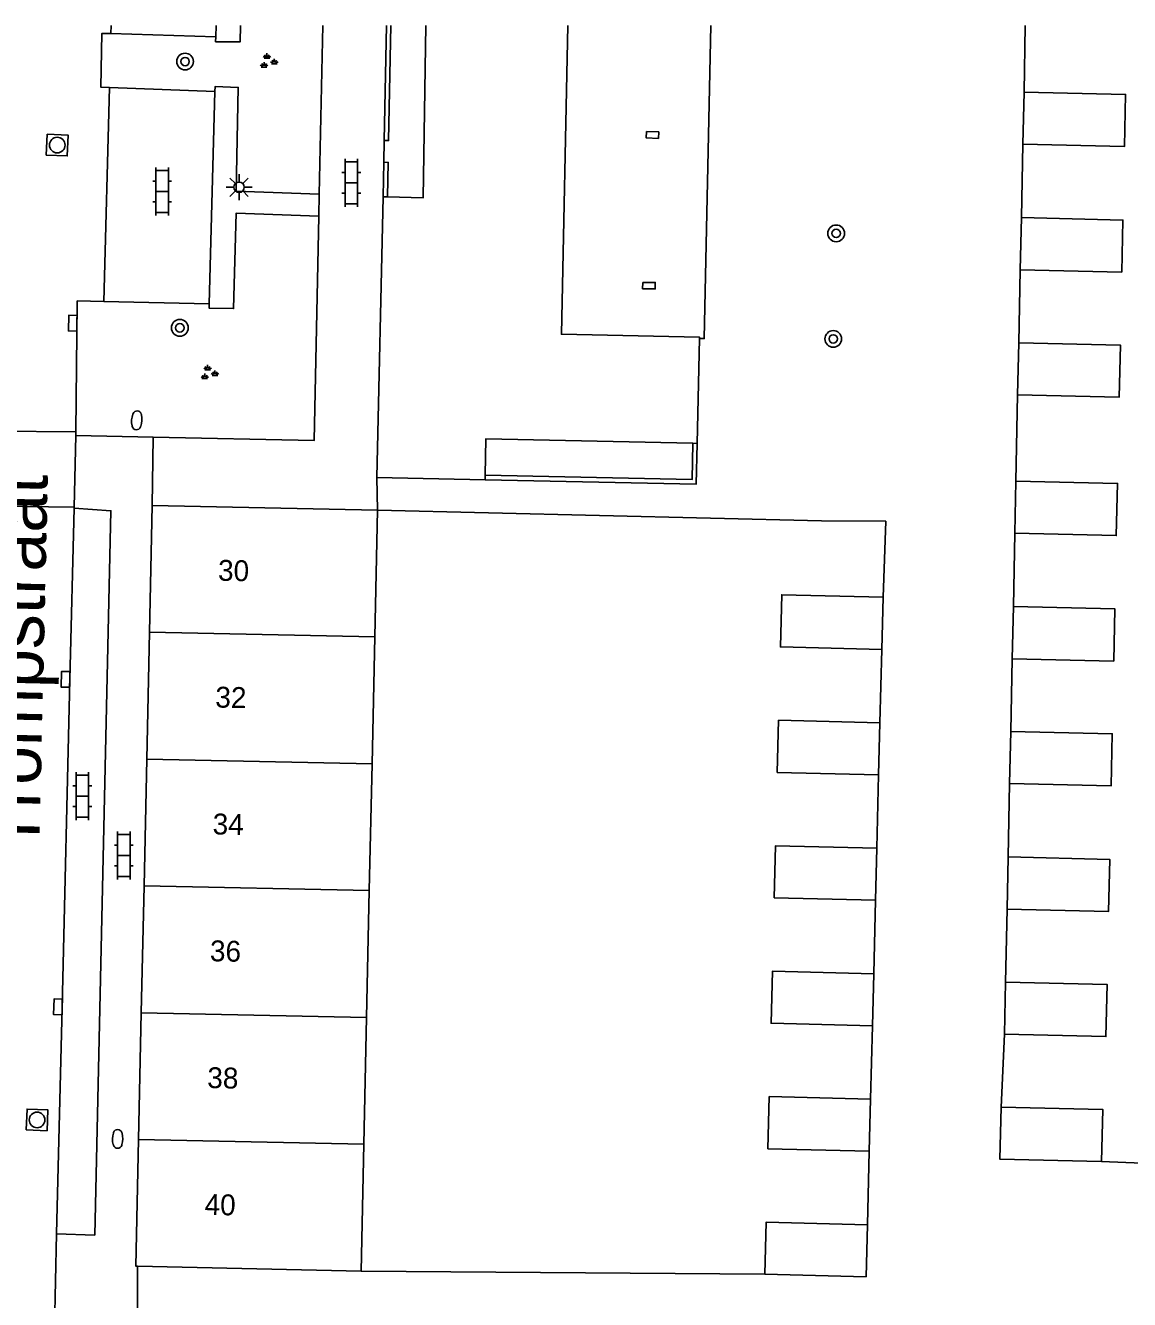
# Model space of a CAD drawing. Extents: x 132994 to 136000, y 393499 to 395512.
# Drawn here: x 133603.2 to 133656, y 395439 to 395500 of the extents above; entities that cross this region are included whole.
import ezdxf

# ---------------------------------------------------------------- set-up
doc = ezdxf.new("R2010")
doc.units = 0
for name, color, linetype in [('gg-afsc-erfafscheiding', 7, 'Continuous'), ('gg-afsc-hekwerk', 7, 'Continuous'), ('gg-afsc-muur', 7, 'Continuous'), ('gg-anno-huisnummerreeks BGT', 7, 'Continuous'), ('gg-anno-openbare ruimte label', 7, 'Continuous'), ('gg-bbg-bijgebouw', 7, 'Continuous'), ('gg-bbg-gedigitaliseerde bijgebouw', 7, 'Continuous'), ('gg-bbg-hoofdgebouw', 7, 'Continuous'), ('gg-bbg-onder overbouw', 7, 'Continuous'), ('gg-bbg-pand overbouw', 7, 'Continuous'), ('gg-bbg-pilaar onder overbouw', 7, 'Continuous'), ('gg-bbg-tussenscheiding', 7, 'Continuous'), ('gg-knt-verharding', 7, 'Continuous'), ('gg-knt-verharding nz', 7, 'Continuous'), ('gt-grn-weggrens', 7, 'Continuous'), ('gt-symb-boom', 7, 'Continuous'), ('gt-symb-brandkraan', 7, 'Continuous'), ('gt-symb-groenvak', 7, 'Continuous'), ('gt-symb-klinker verharding', 7, 'Continuous'), ('gt-symb-kolk', 7, 'Continuous'), ('gt-symb-lichtmast', 7, 'Continuous'), ('gt-symb-rioolschacht', 7, 'Continuous')]:
    doc.layers.add(name, color=color, linetype=linetype)

# ---------------------------------------------------------------- blocks, each defined once
blk = doc.blocks.new('gt0-BOOM')
at = {"layer": 'gt-symb-boom'}
for radius in [0.4, 0.2]:
    blk.add_circle((0, 0), radius, dxfattribs=at)
blk = doc.blocks.new('gt0-KL1')
at = {"layer": 'gt-symb-klinker verharding'}
for p, q in [((-1.15, 0.3), (1.15, 0.3)), ((-1, -0.3), (-1, 0.3)), ((-0.5, 0.3), (-0.5, 0.45)), ((0, -0.3), (0, 0.3)), ((0.5, 0.3), (0.5, 0.45)), ((1, -0.3), (1, 0.3)), ((-1.15, -0.3), (1.15, -0.3)), ((-0.5, -0.45), (-0.5, -0.3)), ((0.5, -0.45), (0.5, -0.3))]:
    blk.add_line(p, q, dxfattribs=at)
blk = doc.blocks.new('gt0-GRVAK')
at = {"layer": 'gt-symb-groenvak'}
for p, q in [((-0.11, 0.189), (-0.228, 0.24)), ((-0.182, 0.153), (0.088, 0.153)), ((-0.091, 0.211), (-0.156, 0.322)), ((-0.047, 0.214), (-0.047, 0.393)), ((-0.004, 0.211), (0.061, 0.322)), ((0.015, 0.189), (0.133, 0.24)), ((0.262, -0.052), (0.197, 0.059)), ((0.305, -0.049), (0.305, 0.13)), ((0.349, -0.052), (0.414, 0.059)), ((-0.245, -0.228), (-0.363, -0.177)), ((-0.318, -0.264), (-0.047, -0.264)), ((-0.226, -0.206), (-0.291, -0.095)), ((-0.183, -0.203), (-0.183, -0.024)), ((-0.139, -0.206), (-0.074, -0.095)), ((-0.12, -0.228), (-0.002, -0.177)), ((0.243, -0.074), (0.125, -0.023)), ((0.17, -0.11), (0.441, -0.11)), ((0.368, -0.074), (0.486, -0.023))]:
    blk.add_line(p, q, dxfattribs=at)
blk = doc.blocks.new('gt0-KOLK')
at = {"layer": 'gt-symb-kolk'}
blk.add_lwpolyline([(0, 0), (0.375, 0), (0.375, 0.4), (-0.375, 0.4), (-0.375, 0), (0, 0)], dxfattribs=at)
blk = doc.blocks.new('gt0-BR')
at = {"layer": 'gt-symb-brandkraan'}
for centre, radius, start, end in [((-0.244, 0), 0.206, 107.56694, 252.43307), ((0.599, -2.664), 3, 106.89205, 107.56694), ((0, -0.691), 0.938, 73.10799, 106.89205), ((-0.599, -2.664), 3, 72.43309, 73.10799), ((0.244, 0), 0.206, 287.56695, 72.43309), ((0.599, 2.664), 3, 252.43307, 253.10797), ((0, 0.691), 0.938, 253.10797, 286.89206), ((-0.599, 2.664), 3, 286.89206, 287.56695)]:
    blk.add_arc(centre, radius, start, end, dxfattribs=at)
blk = doc.blocks.new('gt0-RS')
at = {"layer": 'gt-symb-rioolschacht'}
blk.add_lwpolyline([(-0.5, -0.5), (0.5, -0.5), (0.5, 0.5), (-0.5, 0.5)], close=True, dxfattribs=at)
blk.add_circle((0, 0), 0.375, dxfattribs=at)
blk = doc.blocks.new('gt0-LMAST')
at = {"layer": 'gt-symb-lichtmast'}
for p, q in [((-0.005, 0.246), (-0.005, 0.621)), ((-0.182, 0.173), (-0.447, 0.438)), ((0.172, 0.173), (0.437, 0.438)), ((-0.255, -0.004), (-0.63, -0.004)), ((-0.182, -0.181), (-0.447, -0.446)), ((-0.005, -0.254), (-0.005, -0.629)), ((0.437, -0.446), (0.172, -0.181)), ((0.245, -0.004), (0.62, -0.004))]:
    blk.add_line(p, q, dxfattribs=at)
blk.add_circle((-0.005, -0.004), 0.25, dxfattribs=at)

msp = doc.modelspace()

# ---------------------------------------------------------------- linework, layer by layer
at = {"layer": 'gg-afsc-erfafscheiding'}
for p, q in [((133650.962, 395496.81), (133651.022, 395500)), ((133650.838, 395490.801), (133650.904, 395494.314)), ((133650.714, 395484.812), (133650.78, 395488.305)), ((133650.577, 395478.194), (133650.656, 395482.316)), ((133644.215, 395472.632), (133644.353, 395476.266)), ((133650.453, 395472.185), (133650.519, 395475.698)), ((133644.066, 395466.624), (133644.153, 395470.132)), ((133650.329, 395466.206), (133650.395, 395469.689)), ((133643.916, 395460.615), (133644.003, 395464.124)), ((133650.205, 395460.198), (133650.271, 395463.71)), ((133643.766, 395454.607), (133643.854, 395458.126)), ((133650.081, 395454.209), (133650.147, 395457.702)), ((133643.616, 395448.609), (133643.704, 395452.118)), ((133649.868, 395448.225), (133650.023, 395451.713)), ((133643.466, 395442.591), (133643.554, 395446.11)), ((133668.417, 395445.092), (133654.669, 395445.617)), ((133638.554, 395440.223), (133619.232, 395440.374))]:
    msp.add_line(p, q, dxfattribs=at)
msp.add_lwpolyline([(133620.014, 395476.802), (133641.272, 395476.281), (133644.353, 395476.266)], dxfattribs=at)
at = {"layer": 'gg-afsc-hekwerk'}
msp.add_line((133608.535, 395440.605), (133608.526, 395437.917), dxfattribs=at)
at = {"layer": 'gg-afsc-muur'}
for p, q in [((133620.337, 395494.492), (133620.447, 395500)), ((133620.284, 395491.796), (133620.317, 395493.453))]:
    msp.add_line(p, q, dxfattribs=at)
for points in [[(133620.337, 395494.492), (133620.547, 395494.488), (133620.657, 395500)], [(133620.317, 395493.453), (133620.527, 395493.449), (133620.494, 395491.791)], [(133625.168, 395478.259), (133635.276, 395478.047), (133635.322, 395479.994)], [(133625.172, 395478.469), (133635.071, 395478.261), (133635.112, 395479.999)]]:
    msp.add_lwpolyline(points, dxfattribs=at)
at = {"layer": 'gg-bbg-bijgebouw'}
for p, q in [((133650.904, 395494.314), (133650.962, 395496.81)), ((133650.78, 395488.305), (133650.838, 395490.801)), ((133650.656, 395482.316), (133650.714, 395484.812)), ((133650.519, 395475.698), (133650.577, 395478.194)), ((133644.153, 395470.132), (133644.215, 395472.632)), ((133650.395, 395469.689), (133650.453, 395472.185)), ((133644.003, 395464.124), (133644.066, 395466.624)), ((133650.271, 395463.71), (133650.329, 395466.206)), ((133643.854, 395458.126), (133643.916, 395460.615)), ((133650.147, 395457.702), (133650.205, 395460.198)), ((133643.704, 395452.118), (133643.766, 395454.607)), ((133650.023, 395451.713), (133650.081, 395454.209))]:
    msp.add_line(p, q, dxfattribs=at)
for points in [[(133650.904, 395494.314), (133655.763, 395494.202), (133655.821, 395496.697), (133650.962, 395496.81)], [(133650.78, 395488.305), (133655.639, 395488.193), (133655.697, 395490.688), (133650.838, 395490.801)], [(133650.656, 395482.316), (133655.515, 395482.204), (133655.573, 395484.699), (133650.714, 395484.812)], [(133650.519, 395475.698), (133655.378, 395475.586), (133655.436, 395478.081), (133650.577, 395478.194)], [(133644.153, 395470.132), (133639.303, 395470.253), (133639.365, 395472.753), (133644.215, 395472.632)], [(133650.395, 395469.689), (133655.254, 395469.577), (133655.312, 395472.072), (133650.453, 395472.185)], [(133644.003, 395464.124), (133639.153, 395464.245), (133639.216, 395466.745), (133644.066, 395466.624)], [(133650.271, 395463.71), (133655.13, 395463.598), (133655.188, 395466.093), (133650.329, 395466.206)], [(133643.854, 395458.126), (133639.004, 395458.247), (133639.066, 395460.736), (133643.916, 395460.615)], [(133650.147, 395457.702), (133655.006, 395457.59), (133655.064, 395460.085), (133650.205, 395460.198)], [(133643.704, 395452.118), (133638.854, 395452.239), (133638.916, 395454.728), (133643.766, 395454.607)], [(133650.023, 395451.713), (133654.882, 395451.601), (133654.94, 395454.096), (133650.081, 395454.209)], [(133638.704, 395446.231), (133638.766, 395448.73), (133643.616, 395448.609)], [(133649.868, 395448.225), (133649.81, 395445.729), (133654.669, 395445.617)], [(133654.669, 395445.617), (133654.727, 395448.112), (133649.868, 395448.225)], [(133638.554, 395440.223), (133638.616, 395442.712), (133643.466, 395442.591)], [(133643.466, 395442.591), (133643.403, 395440.101), (133638.554, 395440.223)]]:
    msp.add_lwpolyline(points, dxfattribs=at)
at = {"layer": 'gg-bbg-gedigitaliseerde bijgebouw'}
for p, q in [((133643.616, 395448.609), (133643.554, 395446.11)), ((133643.554, 395446.11), (133638.704, 395446.231))]:
    msp.add_line(p, q, dxfattribs=at)
at = {"layer": 'gg-bbg-hoofdgebouw'}
for p, q in [((133619.986, 395478.366), (133620.284, 395491.796)), ((133620.284, 395491.796), (133620.494, 395491.791)), ((133635.425, 395485.015), (133635.322, 395479.994)), ((133635.112, 395479.999), (133635.322, 395479.994)), ((133625.168, 395478.259), (133625.172, 395478.469)), ((133625.168, 395478.259), (133619.986, 395478.366)), ((133609.098, 395470.958), (133609.227, 395477.029)), ((133609.227, 395477.029), (133620.014, 395476.802)), ((133620.014, 395476.802), (133619.884, 395470.729)), ((133608.969, 395464.886), (133609.098, 395470.958)), ((133619.884, 395470.729), (133619.753, 395464.658)), ((133608.84, 395458.815), (133608.969, 395464.886)), ((133619.753, 395464.658), (133619.623, 395458.586)), ((133608.712, 395452.744), (133608.84, 395458.815)), ((133619.623, 395458.586), (133619.493, 395452.515)), ((133608.583, 395446.672), (133608.712, 395452.744)), ((133619.493, 395452.515), (133619.362, 395446.444)), ((133619.362, 395446.444), (133619.232, 395440.374)), ((133619.232, 395440.374), (133608.535, 395440.605))]:
    msp.add_line(p, q, dxfattribs=at)
for points in [[(133620.494, 395491.791), (133622.204, 395491.753), (133622.335, 395500)], [(133635.112, 395479.999), (133625.205, 395480.219), (133625.172, 395478.469)], [(133608.535, 395440.605), (133608.454, 395440.607), (133608.583, 395446.672)]]:
    msp.add_lwpolyline(points, dxfattribs=at)
at = {"layer": 'gg-bbg-onder overbouw'}
msp.add_lwpolyline([(133635.425, 395485.015), (133635.426, 395485.087), (133628.816, 395485.223), (133629.131, 395500)], dxfattribs=at)
at = {"layer": 'gg-bbg-pand overbouw'}
msp.add_lwpolyline([(133635.425, 395485.015), (133635.653, 395485.01), (133635.973, 395500)], dxfattribs=at)
at = {"layer": 'gg-bbg-pilaar onder overbouw'}
for points in [[(133632.886, 395494.922), (133633.474, 395494.903), (133633.464, 395494.597), (133632.876, 395494.616), (133632.886, 395494.922)], [(133632.708, 395487.703), (133633.312, 395487.699), (133633.309, 395487.39), (133632.706, 395487.395), (133632.708, 395487.703)]]:
    msp.add_lwpolyline(points, dxfattribs=at)
at = {"layer": 'gg-bbg-tussenscheiding'}
for p, q in [((133609.098, 395470.958), (133619.884, 395470.729)), ((133608.969, 395464.886), (133619.753, 395464.658)), ((133608.84, 395458.815), (133619.623, 395458.586)), ((133608.712, 395452.744), (133619.493, 395452.515)), ((133608.583, 395446.672), (133619.362, 395446.444))]:
    msp.add_line(p, q, dxfattribs=at)
at = {"layer": 'gg-knt-verharding'}
for p, q in [((133612.274, 395499.46), (133612.288, 395500)), ((133617.227, 395491.919), (133617.403, 395500)), ((133612.274, 395499.46), (133607.252, 395499.611)), ((133607.188, 395497.028), (133612.234, 395496.845)), ((133612.234, 395496.845), (133611.966, 395486.683)), ((133611.966, 395486.683), (133606.911, 395486.788)), ((133605.58, 395480.548), (133601.179, 395480.591)), ((133605.576, 395480.378), (133605.493, 395476.941)), ((133605.58, 395480.548), (133605.576, 395480.378)), ((133605.576, 395480.378), (133609.286, 395480.301)), ((133601.09, 395476.993), (133605.493, 395476.941)), ((133605.493, 395476.941), (133605.492, 395476.888)), ((133604.648, 395442.154), (133604.529, 395436.262))]:
    msp.add_line(p, q, dxfattribs=at)
for points in [[(133612.274, 395499.46), (133612.268, 395499.223), (133613.448, 395499.219), (133613.466, 395500)], [(133607.252, 395499.611), (133606.825, 395499.624), (133606.78, 395497.043), (133607.188, 395497.028)], [(133617.227, 395491.919), (133613.25, 395492.074), (133613.352, 395497.032), (133612.24, 395497.073), (133612.234, 395496.845)], [(133609.286, 395480.301), (133616.986, 395480.141), (133617.206, 395490.873)], [(133617.206, 395490.873), (133613.247, 395491.012), (133613.124, 395486.447), (133611.96, 395486.467), (133611.966, 395486.683)], [(133605.58, 395480.548), (133605.648, 395486.814), (133606.911, 395486.788)], [(133605.492, 395476.888), (133607.258, 395476.771), (133606.48, 395442.095), (133604.648, 395442.154)]]:
    msp.add_lwpolyline(points, dxfattribs=at)
at = {"layer": 'gg-knt-verharding nz'}
for p, q in [((133607.252, 395499.611), (133607.262, 395500)), ((133607.188, 395497.028), (133606.911, 395486.788))]:
    msp.add_line(p, q, dxfattribs=at)
msp.add_lwpolyline([(133605.492, 395476.888), (133605.282, 395468.697), (133604.924, 395453.019), (133604.648, 395442.154)], dxfattribs=at)
at = {"layer": 'gt-grn-weggrens'}
for p, q in [((133620.317, 395493.453), (133620.337, 395494.492)), ((133617.206, 395490.873), (133617.227, 395491.919)), ((133609.286, 395480.301), (133609.227, 395477.029)), ((133619.986, 395478.366), (133620.014, 395476.802))]:
    msp.add_line(p, q, dxfattribs=at)

# ---------------------------------------------------------------- block references
at = {"layer": 'gt-symb-boom'}
for p in [(133610.805, 395498.274), (133641.97, 395490.049), (133610.555, 395485.527), (133641.831, 395484.996)]:
    msp.add_blockref('gt0-BOOM', p, dxfattribs=at)
at = {"layer": 'gt-symb-brandkraan'}
for p, rotation in [((133608.493, 395481.101), -93.95503763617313), ((133607.578, 395446.702), -90.57293869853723)]:
    msp.add_blockref('gt0-BR', p, dxfattribs=dict(at, rotation=rotation))
at = {"layer": 'gt-symb-groenvak'}
for p in [(133614.77, 395498.275), (133611.931, 395483.361)]:
    msp.add_blockref('gt0-GRVAK', p, dxfattribs=at)
at = {"layer": 'gt-symb-klinker verharding', "rotation": 90}
for p in [(133618.761, 395492.47), (133609.705, 395492.054), (133605.888, 395463.111), (133607.87, 395460.27)]:
    msp.add_blockref('gt0-KL1', p, dxfattribs=at)
at = {"layer": 'gt-symb-kolk'}
for p, rotation in [((133605.63, 395485.744), 89.02606556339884), ((133605.282, 395468.697), 88.5106452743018), ((133604.924, 395453.019), 88.68242936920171)]:
    msp.add_blockref('gt0-KOLK', p, dxfattribs=dict(at, rotation=rotation))
at = {"layer": 'gt-symb-lichtmast'}
msp.add_blockref('gt0-LMAST', (133613.396, 395492.26), dxfattribs=at)
at = {"layer": 'gt-symb-rioolschacht'}
for p, rotation in [((133604.687, 395494.275), -92.63638190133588), ((133603.722, 395447.611), -2.350159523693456)]:
    msp.add_blockref('gt0-RS', p, dxfattribs=dict(at, rotation=rotation))

# ---------------------------------------------------------------- texts
at = {"layer": 'gg-anno-huisnummerreeks BGT'}
for s, p in [('30', (133612.375, 395473.424)), ('32', (133612.246, 395467.353)), ('34', (133612.117, 395461.282)), ('36', (133611.988, 395455.21)), ('38', (133611.86, 395449.139)), ('40', (133611.731, 395443.068))]:
    msp.add_text(s, height=1, rotation=358.8, dxfattribs=at).set_placement(p)
at = {"layer": 'gg-anno-openbare ruimte label'}
msp.add_text('Trompstraat', height=2.5, rotation=88.7, dxfattribs=at).set_placement((133603.822, 395460.476))

doc.saveas('drawing.dxf')
